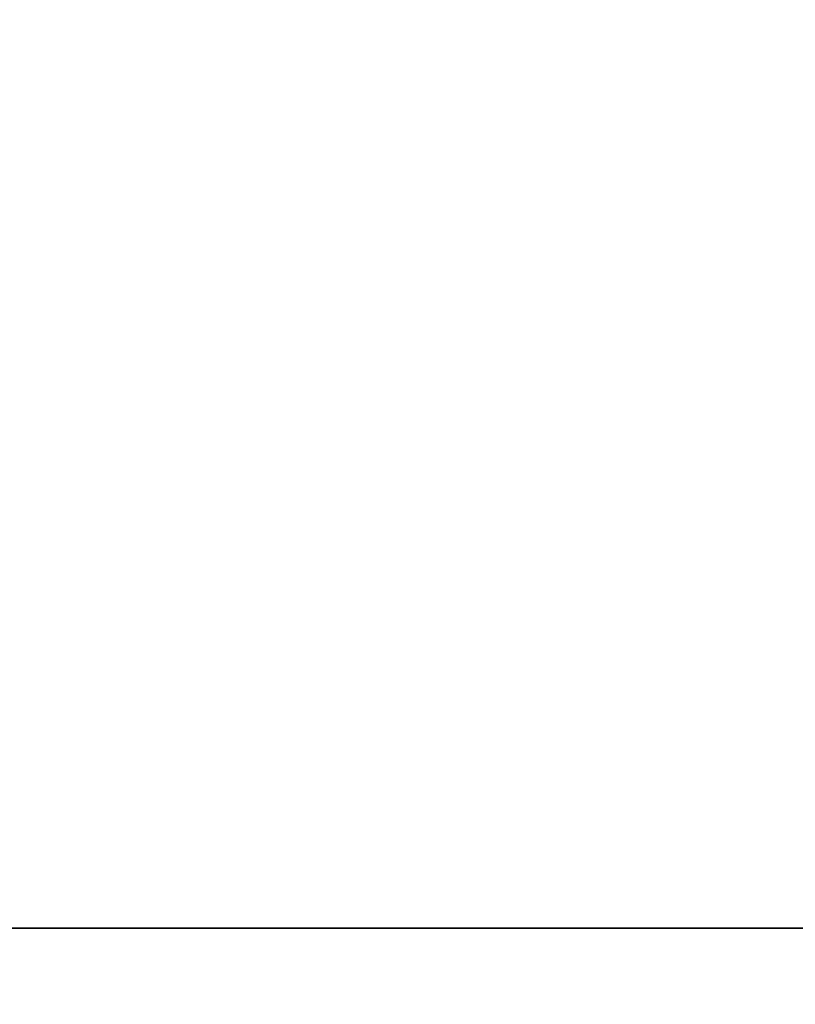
# Model space of a CAD drawing. Extents: x -4.8 to 32.5, y -2.8 to 24.
# Tile 598 of 656: x 29.8 to 30.259, y 1.955 to 2.537. Entities that reach past the tile are written whole.
import ezdxf

# ---------------------------------------------------------------- set-up
doc = ezdxf.new("R2010")
doc.units = 0

# ---------------------------------------------------------------- blocks, each defined once
blk = doc.blocks.new('Box-0ef68b8a-1dab-4bbe-8319-0320c9d9f65e')
at = {"color": 253, "linetype": 'Continuous', "true_color": 0xa0a0a0, "transparency": 33554687}
mesh = blk.add_polyface(dxfattribs=at)
corners = [(22.85, 0, 45.99), (32.5, 0, 45.99), (32.5, 24, 45.99), (22.85, 24, 45.99), (22.85, 0, 46), (32.5, 0, 46), (32.5, 24, 46), (22.85, 24, 46)]
mesh.append_faces([[corners[k] for k in face] for face in [(0, 1, 2, 3), (4, 5, 6, 7), (0, 1, 5, 4), (1, 2, 6, 5), (2, 3, 7, 6), (3, 0, 4, 7)]], dxfattribs={"color": 253})
blk = doc.blocks.new('Box-962f9673-8ce7-437b-b7d1-57e8b9f63a76')
at = {"color": 253, "linetype": 'Continuous', "true_color": 0xa0a0a0, "transparency": 33554687}
mesh = blk.add_polyface(dxfattribs=at)
corners = [(0, 0), (32.5, 0), (32.5, 24), (0, 24), (0, 0, 0.01), (32.5, 0, 0.01), (32.5, 24, 0.01), (0, 24, 0.01)]
mesh.append_faces([[corners[k] for k in face] for face in [(0, 1, 2, 3), (4, 5, 6, 7), (0, 1, 5, 4), (1, 2, 6, 5), (2, 3, 7, 6), (3, 0, 4, 7)]], dxfattribs={"color": 253})
blk = doc.blocks.new('UpwardOpening-dff87307-8576-4007-bbde-37bc3ed0fb0d')
at = {"linetype": 'Continuous', "transparency": 33554687}
blk.add_blockref('Box-0ef68b8a-1dab-4bbe-8319-0320c9d9f65e', (0, 0), dxfattribs=at)
blk = doc.blocks.new('033f71cb-1a28-4f0e-bcfe-5d68ddd828de')
at = {"linetype": 'Continuous', "transparency": 33554687}
for name in ['Box-962f9673-8ce7-437b-b7d1-57e8b9f63a76', 'UpwardOpening-dff87307-8576-4007-bbde-37bc3ed0fb0d', 'Box-0ef68b8a-1dab-4bbe-8319-0320c9d9f65e']:
    blk.add_blockref(name, (0, 0), dxfattribs=at)
blk = doc.blocks.new('CoilBox-4dee81e8-2fef-4efd-a725-29cf18e02c98')
at = {"color": 251, "linetype": 'Continuous', "true_color": 0x5b5b5b, "transparency": 33554687}
mesh = blk.add_polyface(dxfattribs=at)
corners = [(0, 0), (28.04, 0), (28.04, 2), (0, 2), (0, 0, 24.51), (28.04, 0, 24.51), (28.04, 2, 24.51), (0, 2, 24.51)]
mesh.append_faces([[corners[k] for k in face] for face in [(0, 1, 2, 3), (4, 5, 6, 7), (0, 1, 5, 4), (1, 2, 6, 5), (2, 3, 7, 6), (3, 0, 4, 7)]], dxfattribs={"color": 251})
blk = doc.blocks.new('ff8a12d4-cb76-4fcc-879d-fa33740e2736')
at = {"linetype": 'Continuous', "transparency": 33554687}
blk.add_blockref('CoilBox-4dee81e8-2fef-4efd-a725-29cf18e02c98', (0, 0), dxfattribs=at)
blk = doc.blocks.new('b5a6866e-153a-4094-ae4d-0916ba2eab6e')
at = {"linetype": 'Continuous', "transparency": 33554687}
for name, p in [('033f71cb-1a28-4f0e-bcfe-5d68ddd828de', (0, 0)), ('ff8a12d4-cb76-4fcc-879d-fa33740e2736', (2.23, 2, 19.96))]:
    blk.add_blockref(name, p, dxfattribs=at)

msp = doc.modelspace()

# ---------------------------------------------------------------- block references
at = {"transparency": 33554687}
msp.add_blockref('b5a6866e-153a-4094-ae4d-0916ba2eab6e', (0, 0), dxfattribs=at)

doc.saveas('drawing.dxf')
